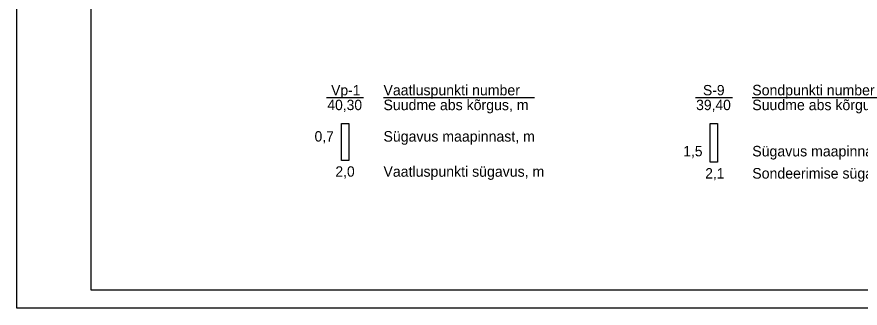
# Model space of a CAD drawing. Extents: x 544674 to 552202, y 6585829 to 6588119.
# Drawn here: x 550902.1 to 551357.6, y 6587070.8 to 6587228.3 of the extents above; entities that cross this region are included whole.
import ezdxf

# ---------------------------------------------------------------- set-up
doc = ezdxf.new("R2010")
doc.units = 0
for name, color, linetype in [('GEOLPUNKT', 7, 'Continuous'), ('Proovid', 7, 'Continuous'), ('VORMISTUS', 7, 'Continuous')]:
    doc.layers.add(name, color=color, linetype=linetype)

msp = doc.modelspace()

# ---------------------------------------------------------------- linework, layer by layer
at = {"layer": 'GEOLPUNKT'}
for p, q in [((551069.43, 6587184.69), (551089.43, 6587184.69)), ((551268.66, 6587184.69), (551288.66, 6587184.69))]:
    msp.add_line(p, q, dxfattribs=at)
for points in [[(551077.43, 6587170.69), (551081.43, 6587170.69), (551081.43, 6587150.69), (551077.43, 6587150.69)], [(551276.66, 6587170.69), (551280.66, 6587170.69), (551280.66, 6587149.69), (551276.66, 6587149.69)]]:
    msp.add_lwpolyline(points, close=True, dxfattribs=at)
at = {"layer": 'VORMISTUS'}
for p, q in [((551100.14, 6587184.69), (551181.74, 6587184.69)), ((551299.37, 6587184.69), (551380.97, 6587184.69))]:
    msp.add_line(p, q, dxfattribs=at)
msp.add_lwpolyline([(550902.09, 6587940.75), (552202.09, 6587940.75), (552202.09, 6587070.75), (550902.09, 6587070.75), (550902.09, 6587940.75)], dxfattribs=at)
msp.add_lwpolyline([(550942.09, 6587080.75), (552192.09, 6587080.75), (552192.09, 6587930.75), (550942.09, 6587930.75)], close=True, dxfattribs=at)

# ---------------------------------------------------------------- texts
at = {"layer": 'GEOLPUNKT'}
for s, p in [('Vp-1', (551071.89, 6587185.89)), ('S-9', (551272.74, 6587185.89)), ('40,30', (551069.83, 6587177.89)), ('39,40', (551269.06, 6587177.89)), ('2,0', (551074.18, 6587141.89)), ('2,1', (551273.94, 6587140.89))]:
    msp.add_text(s, height=5.6, dxfattribs=at).set_placement(p)
at = {"layer": 'Proovid'}
for s, p in [('0,7', (551062.92, 6587160.89)), ('1,5', (551262.1, 6587152.89))]:
    msp.add_text(s, height=5.6, dxfattribs=at).set_placement(p)
at = {"layer": 'VORMISTUS'}
for s, p in [('Vaatluspunkti number', (551100.14, 6587185.86)), ('Sondpunkti number', (551299.37, 6587185.86)), ('Suudme abs kõrgus, m', (551100.14, 6587177.86)), ('Suudme abs kõrgus, m', (551299.37, 6587177.86)), ('Sügavus maapinnast, m', (551100.14, 6587160.84)), ('Sügavus maapinnast, m', (551299.37, 6587152.84)), ('Vaatluspunkti sügavus, m', (551100.14, 6587141.84)), ('Sondeerimise sügavus, m', (551299.37, 6587140.84))]:
    msp.add_text(s, height=5.7, dxfattribs=at).set_placement(p)

doc.saveas('drawing.dxf')
